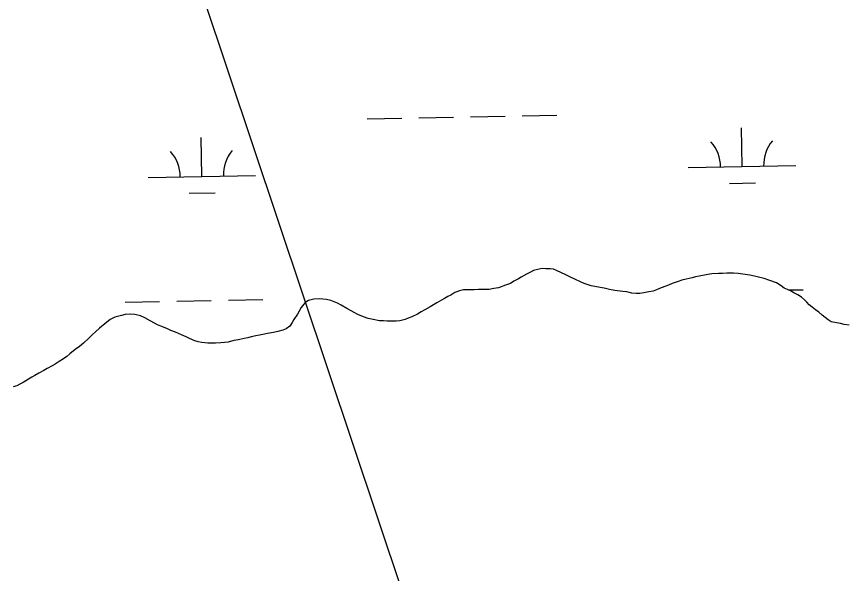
# Model space of a CAD drawing. Extents: x 3925854 to 3964121, y 224593 to 250589.
# Drawn here: x 3956849 to 3957620, y 232840 to 233357 of the extents above; entities that cross this region are included whole.
import ezdxf

# ---------------------------------------------------------------- set-up
doc = ezdxf.new("R2010")
doc.units = 0
for name, color, linetype in [('V-TOPO-SHOR', 7, 'Continuous'), ('V-UTIL-LINE', 7, 'Continuous'), ('V-WETL-SWMP', 7, 'Continuous')]:
    doc.layers.add(name, color=color, linetype=linetype)

msp = doc.modelspace()

# ---------------------------------------------------------------- linework, layer by layer
at = {"layer": 'V-TOPO-SHOR'}
for points in [[(3957494.923, 233118.342), (3957491.331, 233117.906), (3957488.144, 233117.074), (3957483.358, 233116.226), (3957479.968, 233115.593), (3957476.581, 233114.76), (3957471.201, 233113.507), (3957467.216, 233112.667), (3957463.634, 233111.231), (3957458.26, 233109.38), (3957454.878, 233107.946), (3957451.497, 233106.515), (3957446.523, 233104.665), (3957443.539, 233103.437), (3957440.553, 233102.408), (3957436.366, 233101.567), (3957431.98, 233100.723), (3957428.189, 233100.285), (3957424.793, 233100.25), (3957420.798, 233100.41), (3957416.192, 233101.561), (3957412.192, 233101.919), (3957404.991, 233102.845), (3957399.988, 233103.793), (3957394.981, 233105.14), (3957387.976, 233106.468), (3957382.772, 233107.414), (3957376.561, 233109.347), (3957372.346, 233111.303), (3957368.334, 233113.058), (3957362.509, 233115.997), (3957358.696, 233117.754), (3957355.284, 233119.319), (3957350.67, 233121.469), (3957347.86, 233122.639), (3957344.862, 233123.007), (3957340.665, 233122.964), (3957337.464, 233123.531), (3957334.474, 233122.903), (3957329.295, 233121.451), (3957326.514, 233120.025), (3957322.938, 233118.19), (3957317.972, 233115.344), (3957315.391, 233113.72), (3957311.219, 233111.479), (3957307.844, 233109.447), (3957303.464, 233108.006), (3957296.898, 233105.542), (3957292.513, 233104.698), (3957288.325, 233103.856), (3957281.933, 233103.992), (3957278.138, 233103.754), (3957274.144, 233103.713), (3957268.355, 233103.453), (3957264.359, 233103.414), (3957260.572, 233102.574), (3957256.394, 233100.936), (3957252.421, 233098.697), (3957249.64, 233097.27), (3957246.662, 233095.441), (3957243.883, 233093.815), (3957239.513, 233091.376), (3957236.535, 233089.547), (3957233.358, 233087.716), (3957228.392, 233084.869), (3957225.017, 233083.036), (3957221.64, 233081.007), (3957216.272, 233078.553), (3957213.089, 233077.322), (3957210.105, 233076.094), (3957205.125, 233074.844), (3957201.932, 233074.412), (3957198.534, 233074.578), (3957193.541, 233074.529), (3957190.144, 233074.693), (3957186.349, 233074.654), (3957180.543, 233075.993), (3957175.939, 233076.946), (3957171.329, 233078.498), (3957166.112, 233080.64), (3957162.698, 233082.404), (3957160.085, 233083.974), (3957156.067, 233086.332), (3957150.845, 233089.275), (3957147.23, 233091.036), (3957141.012, 233093.569), (3957137.205, 233094.728), (3957130.408, 233095.259), (3957125.218, 233095.007), (3957120.438, 233093.559), (3957117.257, 233091.929), (3957113.512, 233087.098), (3957110.177, 233081.07), (3957106.833, 233076.042), (3957105.262, 233073.231), (3957103.102, 233069.812), (3957099.731, 233067.381), (3957096.546, 233066.151), (3957091.766, 233064.903), (3957087.778, 233064.064), (3957082.396, 233063.009)], [(3957622.45, 233070.697), (3957617.848, 233071.451), (3957614.645, 233072.217), (3957610.844, 233072.778), (3957605.841, 233073.726), (3957603.022, 233075.694), (3957600.204, 233077.863), (3957597.386, 233080.032), (3957594.361, 233082.799), (3957591.343, 233084.964), (3957588.324, 233087.329), (3957585.502, 233089.699), (3957583.282, 233092.072), (3957581.062, 233094.247), (3957578.24, 233096.815), (3957574.822, 233098.978), (3957571.207, 233100.739), (3957568.596, 233102.31), (3957565.184, 233103.875), (3957562.173, 233105.243), (3957559.355, 233107.211), (3957554.933, 233109.963), (3957548.918, 233112.1), (3957543.504, 233114.242), (3957538.498, 233115.389), (3957534.496, 233116.146), (3957530.292, 233117.103), (3957523.687, 233118.233), (3957519.489, 233118.79), (3957515.09, 233119.147), (3957508.898, 233119.083), (3957504.905, 233118.842), (3957501.11, 233118.805), (3957494.923, 233118.342)], [(3957082.396, 233063.009), (3957078.009, 233062.167), (3957074.823, 233061.336), (3957071.433, 233060.703), (3957067.047, 233059.857), (3957064.059, 233059.03), (3957060.669, 233058.395), (3957055.289, 233057.141), (3957051.101, 233056.5), (3957045.723, 233055.046), (3957042.331, 233054.612), (3957038.94, 233054.178), (3957033.947, 233054.129), (3957030.551, 233054.094), (3957026.756, 233054.055), (3957021.358, 233054.6), (3957017.954, 233055.364), (3957014.747, 233056.33), (3957009.934, 233058.278), (3957006.723, 233059.845), (3957002.508, 233061.799), (3956996.688, 233064.336), (3956992.479, 233065.891), (3956988.663, 233067.65), (3956983.249, 233069.794), (3956980.039, 233071.158), (3956977.227, 233072.729), (3956973.412, 233074.687), (3956968.39, 233077.431), (3956964.176, 233079.387), (3956958.967, 233080.732), (3956955.168, 233081.093), (3956950.179, 233080.642), (3956946.595, 233079.608), (3956940.617, 233078.148), (3956936.243, 233076.106), (3956931.293, 233071.86), (3956926.14, 233067.814), (3956922.378, 233064.58), (3956919.808, 233061.956), (3956916.641, 233058.927), (3956911.298, 233054.08), (3956907.534, 233051.045), (3956903.768, 233048.21), (3956898.816, 233044.165), (3956896.043, 233041.741), (3956892.87, 233039.31), (3956888.901, 233036.872), (3956884.93, 233034.435), (3956882.149, 233033.01), (3956877.779, 233030.567), (3956874.403, 233028.535), (3956870.033, 233026.094), (3956866.261, 233023.859), (3956863.281, 233022.43), (3956860.303, 233020.601), (3956855.339, 233017.556), (3956852.16, 233015.925), (3956849.379, 233014.498), (3956845.992, 233013.466)]]:
    msp.add_lwpolyline(points, dxfattribs=at)
at = {"layer": 'V-UTIL-LINE'}
msp.add_lwpolyline([(3957974.115, 230534.291), (3955504.908, 237909.423), (3955545.434, 239147.844), (3955545.409, 239149.229), (3955617.45, 241317.764), (3951638.507, 243889.773), (3950262.651, 245733.512), (3950260.125, 245737.596), (3948167.454, 248541.726)], dxfattribs=at)
at = {"layer": 'V-WETL-SWMP'}
for p, q in [((3957174.944, 233262.494), (3957206.939, 233263.076)), ((3957222.936, 233263.367), (3957254.931, 233263.948)), ((3957270.929, 233264.239), (3957302.923, 233264.821)), ((3957318.921, 233265.112), (3957350.915, 233265.694)), ((3957523.126, 233218.075), (3957522.471, 233254.069)), ((3957021.3, 233208.95), (3957020.646, 233244.944)), ((3957473.134, 233217.166), (3957573.117, 233218.984)), ((3956971.309, 233208.041), (3957071.292, 233209.859)), ((3957511.408, 233202.428), (3957535.404, 233202.864)), ((3957009.583, 233193.303), (3957033.579, 233193.74)), ((3957322.937, 233118.191), (3957317.972, 233115.344)), ((3957326.514, 233120.025), (3957322.937, 233118.191)), ((3957329.296, 233121.451), (3957326.514, 233120.025)), ((3957334.474, 233122.902), (3957329.296, 233121.451)), ((3957337.464, 233123.532), (3957334.474, 233122.902)), ((3957340.666, 233122.965), (3957337.464, 233123.532)), ((3957344.861, 233123.008), (3957340.666, 233122.965)), ((3957347.861, 233122.639), (3957344.861, 233123.008)), ((3957350.669, 233121.469), (3957347.861, 233122.639)), ((3957355.285, 233119.319), (3957350.669, 233121.469)), ((3957358.697, 233117.755), (3957355.285, 233119.319)), ((3957362.51, 233115.996), (3957358.697, 233117.755)), ((3957488.144, 233117.074), (3957483.358, 233116.226)), ((3957491.331, 233117.905), (3957488.144, 233117.074)), ((3957494.923, 233118.341), (3957491.331, 233117.905)), ((3957501.11, 233118.804), (3957494.923, 233118.341)), ((3957504.905, 233118.842), (3957501.11, 233118.804)), ((3957508.898, 233119.083), (3957504.905, 233118.842)), ((3957515.089, 233119.146), (3957508.898, 233119.083)), ((3957519.488, 233118.791), (3957515.089, 233119.146)), ((3957523.688, 233118.234), (3957519.488, 233118.791)), ((3957530.291, 233117.103), (3957523.688, 233118.234)), ((3957534.496, 233116.147), (3957530.291, 233117.103)), ((3957307.844, 233109.448), (3957303.464, 233108.005)), ((3957311.22, 233111.48), (3957307.844, 233109.448)), ((3957315.392, 233113.719), (3957311.22, 233111.48)), ((3957317.972, 233115.344), (3957315.392, 233113.719)), ((3957368.333, 233113.059), (3957362.51, 233115.996)), ((3957372.346, 233111.302), (3957368.333, 233113.059)), ((3957376.56, 233109.348), (3957372.346, 233111.302)), ((3957382.772, 233107.413), (3957376.56, 233109.348)), ((3957458.259, 233109.379), (3957454.878, 233107.947)), ((3957463.634, 233111.232), (3957458.259, 233109.379)), ((3957467.215, 233112.666), (3957463.634, 233111.232)), ((3957471.201, 233113.506), (3957467.215, 233112.666)), ((3957476.582, 233114.759), (3957471.201, 233113.506)), ((3957479.969, 233115.593), (3957476.582, 233114.759)), ((3957483.358, 233116.226), (3957479.969, 233115.593)), ((3957538.499, 233115.389), (3957534.496, 233116.147)), ((3957543.504, 233114.241), (3957538.499, 233115.389)), ((3957548.919, 233112.099), (3957543.504, 233114.241)), ((3957554.934, 233109.963), (3957548.919, 233112.099)), ((3957559.356, 233107.211), (3957554.934, 233109.963)), ((3957256.395, 233100.935), (3957252.422, 233098.697)), ((3957260.573, 233102.575), (3957256.395, 233100.935)), ((3957264.36, 233103.413), (3957260.573, 233102.575)), ((3957268.354, 233103.453), (3957264.36, 233103.413)), ((3957274.144, 233103.712), (3957268.354, 233103.453)), ((3957278.139, 233103.753), (3957274.144, 233103.712)), ((3957281.932, 233103.991), (3957278.139, 233103.753)), ((3957288.325, 233103.856), (3957281.932, 233103.991)), ((3957292.512, 233104.698), (3957288.325, 233103.856)), ((3957296.898, 233105.541), (3957292.512, 233104.698)), ((3957303.464, 233108.005), (3957296.898, 233105.541)), ((3957387.976, 233106.467), (3957382.772, 233107.413)), ((3957394.981, 233105.14), (3957387.976, 233106.467)), ((3957399.988, 233103.793), (3957394.981, 233105.14)), ((3957404.992, 233102.845), (3957399.988, 233103.793)), ((3957412.192, 233101.919), (3957404.992, 233102.845)), ((3957416.191, 233101.561), (3957412.192, 233101.919)), ((3957420.797, 233100.409), (3957416.191, 233101.561)), ((3957436.366, 233101.566), (3957431.98, 233100.722)), ((3957440.552, 233102.408), (3957436.366, 233101.566)), ((3957443.538, 233103.437), (3957440.552, 233102.408)), ((3957446.522, 233104.666), (3957443.538, 233103.437)), ((3957451.497, 233106.514), (3957446.522, 233104.666)), ((3957454.878, 233107.947), (3957451.497, 233106.514)), ((3957562.173, 233105.242), (3957559.356, 233107.211)), ((3957565.183, 233103.874), (3957562.173, 233105.242)), ((3957568.595, 233102.311), (3957565.183, 233103.874)), ((3957566.203, 233103.407), (3957579.807, 233103.654)), ((3957571.207, 233100.74), (3957568.595, 233102.311)), ((3956997.995, 233093.075), (3957029.99, 233093.657)), ((3957045.987, 233093.948), (3957077.982, 233094.529)), ((3957120.438, 233093.56), (3957117.258, 233091.929)), ((3957125.217, 233095.007), (3957120.438, 233093.56)), ((3957130.408, 233095.259), (3957125.217, 233095.007)), ((3957137.205, 233094.729), (3957130.408, 233095.259)), ((3957141.012, 233093.569), (3957137.205, 233094.729)), ((3957147.23, 233091.036), (3957141.012, 233093.569)), ((3957243.883, 233093.816), (3957239.513, 233091.375)), ((3957246.663, 233095.442), (3957243.883, 233093.816)), ((3957249.64, 233097.27), (3957246.663, 233095.442)), ((3957252.422, 233098.697), (3957249.64, 233097.27)), ((3957424.793, 233100.25), (3957420.797, 233100.409)), ((3957428.189, 233100.284), (3957424.793, 233100.25)), ((3957431.98, 233100.722), (3957428.189, 233100.284)), ((3957574.821, 233098.979), (3957571.207, 233100.74)), ((3957578.239, 233096.816), (3957574.821, 233098.979)), ((3957581.061, 233094.248), (3957578.239, 233096.816)), ((3957583.281, 233092.073), (3957581.061, 233094.248)), ((3956950.003, 233092.202), (3956981.998, 233092.784)), ((3957113.512, 233087.097), (3957110.178, 233081.071)), ((3957117.258, 233091.929), (3957113.512, 233087.097)), ((3957150.844, 233089.275), (3957147.23, 233091.036)), ((3957156.067, 233086.331), (3957150.844, 233089.275)), ((3957160.086, 233083.975), (3957156.067, 233086.331)), ((3957233.358, 233087.717), (3957228.393, 233084.87)), ((3957236.535, 233089.547), (3957233.358, 233087.717)), ((3957239.513, 233091.375), (3957236.535, 233089.547)), ((3957585.502, 233089.699), (3957583.281, 233092.073)), ((3957588.323, 233087.33), (3957585.502, 233089.699)), ((3957591.343, 233084.964), (3957588.323, 233087.33)), ((3956940.617, 233078.148), (3956936.243, 233076.106)), ((3956946.595, 233079.607), (3956940.617, 233078.148)), ((3956950.18, 233080.643), (3956946.595, 233079.607)), ((3956955.169, 233081.093), (3956950.18, 233080.643)), ((3956958.968, 233080.732), (3956955.169, 233081.093)), ((3956964.175, 233079.387), (3956958.968, 233080.732)), ((3956968.39, 233077.432), (3956964.175, 233079.387)), ((3957110.178, 233081.071), (3957106.833, 233076.043)), ((3957162.699, 233082.404), (3957160.086, 233083.975)), ((3957166.113, 233080.641), (3957162.699, 233082.404)), ((3957171.328, 233078.497), (3957166.113, 233080.641)), ((3957175.938, 233076.945), (3957171.328, 233078.497)), ((3957216.272, 233078.554), (3957213.089, 233077.323)), ((3957221.64, 233081.006), (3957216.272, 233078.554)), ((3957225.016, 233083.037), (3957221.64, 233081.006)), ((3957228.393, 233084.87), (3957225.016, 233083.037)), ((3957594.362, 233082.798), (3957591.343, 233084.964)), ((3957597.386, 233080.032), (3957594.362, 233082.798)), ((3957600.205, 233077.863), (3957597.386, 233080.032)), ((3957603.023, 233075.695), (3957600.205, 233077.863)), ((3956931.292, 233071.861), (3956926.14, 233067.814)), ((3956936.243, 233076.106), (3956931.292, 233071.861)), ((3956973.412, 233074.686), (3956968.39, 233077.432)), ((3956977.227, 233072.728), (3956973.412, 233074.686)), ((3956980.039, 233071.158), (3956977.227, 233072.728)), ((3956983.249, 233069.793), (3956980.039, 233071.158)), ((3957105.263, 233073.23), (3957103.101, 233069.813)), ((3957106.833, 233076.043), (3957105.263, 233073.23)), ((3957180.542, 233075.993), (3957175.938, 233076.945)), ((3957186.349, 233074.654), (3957180.542, 233075.993)), ((3957190.144, 233074.693), (3957186.349, 233074.654)), ((3957193.541, 233074.528), (3957190.144, 233074.693)), ((3957198.534, 233074.578), (3957193.541, 233074.528)), ((3957201.932, 233074.413), (3957198.534, 233074.578)), ((3957205.124, 233074.845), (3957201.932, 233074.413)), ((3957210.105, 233076.094), (3957205.124, 233074.845)), ((3957213.089, 233077.323), (3957210.105, 233076.094)), ((3957605.84, 233073.726), (3957603.023, 233075.695)), ((3957610.843, 233072.778), (3957605.84, 233073.726)), ((3957614.644, 233072.217), (3957610.843, 233072.778)), ((3957617.848, 233071.451), (3957614.644, 233072.217)), ((3957622.45, 233070.698), (3957617.848, 233071.451)), ((3956922.378, 233064.579), (3956919.807, 233061.957)), ((3956926.14, 233067.814), (3956922.378, 233064.579)), ((3956988.664, 233067.65), (3956983.249, 233069.793)), ((3956992.478, 233065.891), (3956988.664, 233067.65)), ((3956996.688, 233064.336), (3956992.478, 233065.891)), ((3957002.507, 233061.799), (3956996.688, 233064.336)), ((3957082.396, 233063.01), (3957078.01, 233062.167)), ((3957087.778, 233064.064), (3957082.396, 233063.01)), ((3957091.765, 233064.903), (3957087.778, 233064.064)), ((3957096.546, 233066.151), (3957091.765, 233064.903)), ((3957099.73, 233067.381), (3957096.546, 233066.151)), ((3957103.101, 233069.813), (3957099.73, 233067.381)), ((3956916.642, 233058.928), (3956911.298, 233054.08)), ((3956919.807, 233061.957), (3956916.642, 233058.928)), ((3957006.722, 233059.844), (3957002.507, 233061.799)), ((3957009.934, 233058.279), (3957006.722, 233059.844)), ((3957014.747, 233056.33), (3957009.934, 233058.279)), ((3957017.953, 233055.364), (3957014.747, 233056.33)), ((3957021.357, 233054.599), (3957017.953, 233055.364)), ((3957045.722, 233055.047), (3957042.331, 233054.613)), ((3957051.101, 233056.5), (3957045.722, 233055.047)), ((3957055.289, 233057.142), (3957051.101, 233056.5)), ((3957060.67, 233058.395), (3957055.289, 233057.142)), ((3957064.059, 233059.029), (3957060.67, 233058.395)), ((3957067.047, 233059.858), (3957064.059, 233059.029)), ((3957071.433, 233060.702), (3957067.047, 233059.858)), ((3957074.822, 233061.335), (3957071.433, 233060.702)), ((3957078.01, 233062.167), (3957074.822, 233061.335)), ((3956903.767, 233048.21), (3956898.815, 233044.165)), ((3956907.534, 233051.045), (3956903.767, 233048.21)), ((3956911.298, 233054.08), (3956907.534, 233051.045)), ((3957026.756, 233054.055), (3957021.357, 233054.599)), ((3957030.551, 233054.094), (3957026.756, 233054.055)), ((3957033.946, 233054.128), (3957030.551, 233054.094)), ((3957038.939, 233054.179), (3957033.946, 233054.128)), ((3957042.331, 233054.613), (3957038.939, 233054.179)), ((3956892.871, 233039.31), (3956888.901, 233036.873)), ((3956896.043, 233041.74), (3956892.871, 233039.31)), ((3956898.815, 233044.165), (3956896.043, 233041.74)), ((3956882.149, 233033.009), (3956877.779, 233030.567)), ((3956884.931, 233034.436), (3956882.149, 233033.009)), ((3956888.901, 233036.873), (3956884.931, 233034.436)), ((3956866.261, 233023.859), (3956863.28, 233022.43)), ((3956870.034, 233026.094), (3956866.261, 233023.859)), ((3956874.404, 233028.536), (3956870.034, 233026.094)), ((3956877.779, 233030.567), (3956874.404, 233028.536)), ((3956855.339, 233017.555), (3956852.16, 233015.925)), ((3956860.302, 233020.602), (3956855.339, 233017.555)), ((3956863.28, 233022.43), (3956860.302, 233020.602)), ((3956849.378, 233014.498), (3956845.992, 233013.465)), ((3956852.16, 233015.925), (3956849.378, 233014.498))]:
    msp.add_line(p, q, dxfattribs=at)
for centre, start, end in [((3957467.883, 233217.545), 0.269879, 41.813537), ((3957578.351, 233219.554), 140.269876, 181.813534), ((3956966.058, 233208.42), 0.269879, 41.813537), ((3957076.526, 233210.429), 140.269876, 181.813534)]:
    msp.add_arc(centre, 35.246, start, end, dxfattribs=at)

doc.saveas('drawing.dxf')
